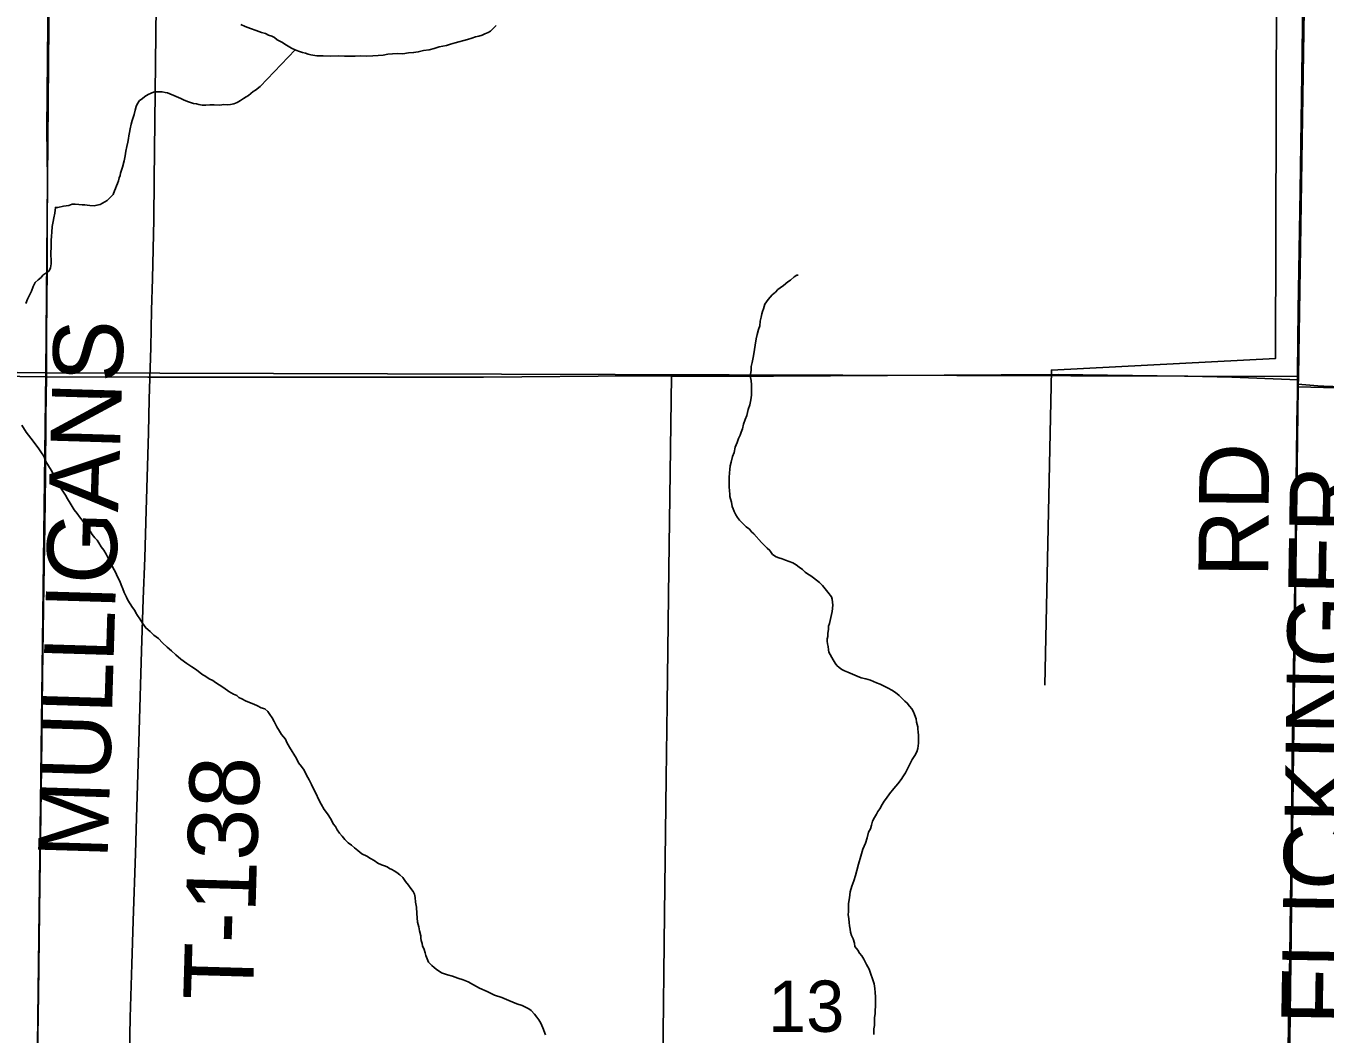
# Model space of a CAD drawing. Extents: x 2.4 to 73.1, y 4.5 to 25.6.
# Drawn here: x 45.586 to 46.115, y 23.349 to 23.76 of the extents above; entities that cross this region are included whole.
import ezdxf

# ---------------------------------------------------------------- set-up
doc = ezdxf.new("R2010")
doc.units = 0
for name, color, linetype in [('GM_X_Interchange_Ramps', 7, 'Continuous'), ('GM_X_Minor_River', 7, 'Continuous'), ('GM_X_Section', 7, 'Continuous'), ('GM_X_Section_Text', 7, 'Continuous'), ('GM_X_Township', 7, 'Continuous'), ('GM_X_Township_Road', 7, 'Continuous'), ('GM_X_Township_Road_Text', 7, 'Continuous')]:
    doc.layers.add(name, color=color, linetype=linetype)

msp = doc.modelspace()

# ---------------------------------------------------------------- linework, layer by layer
at = {"layer": 'GM_X_Interchange_Ramps'}
msp.add_lwpolyline([(46.10644, 23.77941), (46.10571, 23.73092), (46.10523, 23.69301), (46.10443, 23.64452), (46.10418, 23.61894), (46.10416, 23.61625), (46.10414, 23.61442), (46.1041, 23.61057), (46.10388, 23.59854), (46.10372, 23.58424), (46.1035, 23.5687), (46.10311, 23.54104), (46.10277, 23.51649), (46.10194, 23.46023), (46.10164, 23.43443), (46.10098, 23.38159), (46.10051, 23.35393), (46.10012, 23.33031)], dxfattribs=at)
at = {"layer": 'GM_X_Minor_River'}
for points in [[(46.09566, 23.82619), (46.09514, 23.62461), (46.00386, 23.61991), (46.00118, 23.49146)], [(45.67352, 23.76079), (45.67521, 23.75998), (45.67747, 23.75917), (45.67973, 23.75835), (45.68199, 23.75753), (45.6835, 23.75712), (45.68481, 23.75651), (45.68613, 23.7561), (45.68725, 23.7555), (45.68837, 23.75453), (45.69024, 23.75353), (45.69211, 23.75234), (45.69417, 23.75115), (45.69586, 23.75035), (45.69736, 23.74974), (45.69868, 23.74933), (45.69982, 23.74911), (45.70095, 23.7487), (45.70208, 23.74848), (45.70454, 23.74804), (45.70701, 23.74798), (45.71023, 23.7479), (45.71346, 23.74801), (45.71574, 23.74795), (45.71783, 23.74789), (45.72011, 23.74784), (45.72239, 23.74797), (45.72486, 23.74791), (45.72733, 23.74803), (45.72942, 23.74817), (45.73152, 23.74831), (45.73342, 23.74864), (45.73533, 23.74878), (45.73723, 23.74892), (45.73951, 23.74886), (45.7418, 23.74919), (45.74389, 23.74932), (45.7458, 23.74965), (45.7479, 23.75017), (45.75019, 23.75049), (45.75229, 23.75101), (45.75439, 23.75171), (45.75726, 23.75221), (45.75898, 23.75274), (45.76089, 23.75326), (45.76586, 23.75465), (45.76759, 23.75518), (45.76912, 23.75571), (45.77046, 23.75605), (45.7718, 23.7564), (45.77295, 23.75694), (45.77429, 23.75747), (45.77526, 23.75802), (45.77643, 23.75932), (45.7776, 23.76043)], [(45.69566, 23.75045), (45.68143, 23.73553), (45.67949, 23.73406), (45.67853, 23.73351), (45.67659, 23.73186), (45.67562, 23.73131), (45.67466, 23.73058), (45.67331, 23.72985), (45.67196, 23.72894), (45.67061, 23.7284), (45.66928, 23.72824), (45.66795, 23.72809), (45.66662, 23.72812), (45.6649, 23.72798), (45.66263, 23.72803), (45.66092, 23.72808), (45.6592, 23.72793), (45.65769, 23.72797), (45.65636, 23.72819), (45.65542, 23.72841), (45.65428, 23.72862), (45.65334, 23.72884), (45.65221, 23.72925), (45.65108, 23.72965), (45.65014, 23.73006), (45.64902, 23.73066), (45.6462, 23.73187), (45.64451, 23.73248), (45.64357, 23.73288), (45.64262, 23.7331), (45.64149, 23.73331), (45.64035, 23.73334), (45.63902, 23.73338), (45.63788, 23.73322), (45.63692, 23.73286), (45.63576, 23.73232), (45.63441, 23.73141), (45.63325, 23.73049), (45.63228, 23.72975), (45.63129, 23.72826), (45.63089, 23.72732), (45.63047, 23.72581), (45.63005, 23.72411), (45.62923, 23.72167), (45.62881, 23.72016), (45.62838, 23.71827), (45.62815, 23.71676), (45.62793, 23.71544), (45.62771, 23.7143), (45.62748, 23.71279), (45.62706, 23.71109), (45.62663, 23.70921), (45.62639, 23.70731), (45.62596, 23.70524), (45.62532, 23.70259), (45.6245, 23.70015), (45.62429, 23.6992), (45.62388, 23.69826), (45.62367, 23.69713), (45.62326, 23.696), (45.62285, 23.69506), (45.62245, 23.69394), (45.62204, 23.693), (45.62143, 23.69149), (45.62046, 23.69038), (45.61909, 23.68909), (45.6162, 23.68745), (45.61486, 23.6871), (45.61372, 23.68694), (45.61201, 23.68699), (45.61088, 23.68721), (45.60993, 23.68723), (45.60879, 23.68726), (45.60747, 23.68748), (45.60595, 23.68752), (45.60481, 23.68755), (45.60347, 23.68701), (45.60118, 23.68669), (45.59889, 23.68618), (45.59794, 23.68621), (45.59769, 23.68393), (45.59726, 23.68205), (45.59703, 23.68053), (45.5966, 23.67846), (45.59654, 23.67618), (45.59631, 23.67448), (45.59627, 23.67277), (45.59623, 23.67125), (45.59619, 23.66955), (45.59615, 23.66822), (45.59611, 23.6667), (45.59626, 23.66499), (45.59622, 23.66328), (45.59598, 23.66158), (45.59539, 23.66046), (45.59442, 23.65972), (45.59287, 23.65862), (45.59209, 23.65769)], [(45.88495, 23.63796), (45.88518, 23.63985), (45.88561, 23.64155), (45.88583, 23.64287), (45.88604, 23.64382), (45.88645, 23.64494), (45.88707, 23.64683), (45.88845, 23.64869), (45.89001, 23.65055), (45.89137, 23.65165), (45.89235, 23.65277), (45.89332, 23.6535), (45.89467, 23.65442), (45.89642, 23.65589), (45.89757, 23.65662), (45.89894, 23.65792), (45.90009, 23.65865), (45.90066, 23.65863)], [(45.59209, 23.65769), (45.59092, 23.65677), (45.58976, 23.65566), (45.58895, 23.65397), (45.58815, 23.6521), (45.58734, 23.65041), (45.58655, 23.64891), (45.58593, 23.64703)], [(45.92465, 23.49515), (45.92277, 23.49595), (45.92089, 23.49676), (45.91957, 23.49736), (45.91845, 23.49796), (45.91733, 23.49875), (45.9164, 23.49953), (45.91566, 23.5005), (45.91494, 23.50185), (45.91312, 23.50493), (45.91295, 23.50588), (45.9128, 23.50722), (45.91263, 23.50836), (45.91247, 23.5095), (45.9125, 23.51045), (45.91271, 23.5114), (45.91274, 23.51272), (45.91297, 23.51424), (45.913, 23.51556), (45.91341, 23.51669), (45.91363, 23.51783), (45.91426, 23.52028), (45.91449, 23.5216), (45.91474, 23.52406), (45.91458, 23.5254), (45.91442, 23.52654), (45.91426, 23.52749), (45.91278, 23.52943), (45.91168, 23.53078), (45.91057, 23.53214), (45.90927, 23.53331), (45.90816, 23.53429), (45.90685, 23.53527), (45.90574, 23.53606), (45.90442, 23.53685), (45.90349, 23.53764), (45.90238, 23.53861), (45.90108, 23.5396), (45.89977, 23.54058), (45.89846, 23.54137), (45.89696, 23.54198), (45.89545, 23.5424), (45.89413, 23.543), (45.89281, 23.54341), (45.89169, 23.54382), (45.89019, 23.54481), (45.88909, 23.54636), (45.88798, 23.54733), (45.88686, 23.5485), (45.88575, 23.54967), (45.88261, 23.55316), (45.88168, 23.55395), (45.88076, 23.55511), (45.87946, 23.55609), (45.87816, 23.55726), (45.87668, 23.55882), (45.87594, 23.55979), (45.87521, 23.56095), (45.87449, 23.56229), (45.87414, 23.56344), (45.87378, 23.5644), (45.87344, 23.56612), (45.8731, 23.56745), (45.87274, 23.56841), (45.87277, 23.56936), (45.87261, 23.57069), (45.87246, 23.57241), (45.87251, 23.5743), (45.87256, 23.5762), (45.87261, 23.5781), (45.87283, 23.57942), (45.87287, 23.58094), (45.87329, 23.58245), (45.87391, 23.58471), (45.87453, 23.5864), (45.87496, 23.58848), (45.87577, 23.59036), (45.87638, 23.59205), (45.87698, 23.59336), (45.87739, 23.59468), (45.878, 23.59599), (45.87842, 23.59788), (45.87904, 23.59976), (45.87965, 23.60146), (45.88029, 23.60391), (45.8809, 23.60579), (45.88134, 23.60787), (45.88157, 23.60976), (45.88163, 23.61204), (45.88168, 23.61393), (45.88153, 23.61565), (45.88119, 23.61698), (45.88122, 23.61831), (45.88145, 23.61982), (45.88149, 23.62134), (45.88191, 23.62304), (45.88236, 23.62569), (45.88348, 23.63268), (45.88391, 23.63438), (45.88453, 23.63645), (45.88495, 23.63796)], [(45.58421, 23.59755), (45.58603, 23.59466), (45.58787, 23.59214), (45.58971, 23.58982), (45.59118, 23.58788), (45.59228, 23.58615), (45.59319, 23.58479), (45.59409, 23.58268), (45.59518, 23.58095), (45.59628, 23.57921), (45.59736, 23.57709), (45.59844, 23.5746), (45.5999, 23.57228), (45.601, 23.57055), (45.6021, 23.569), (45.60282, 23.56746), (45.60391, 23.56573), (45.60483, 23.56438), (45.60556, 23.56303), (45.60685, 23.56148), (45.60776, 23.56013), (45.60887, 23.55877), (45.6096, 23.55761), (45.61052, 23.55645), (45.61125, 23.55548), (45.61217, 23.55432), (45.6129, 23.55297), (45.61401, 23.55161), (45.61493, 23.55064), (45.61566, 23.54948), (45.61657, 23.54794), (45.61768, 23.54659), (45.61858, 23.54485), (45.61949, 23.54331), (45.6204, 23.54158), (45.6213, 23.53947), (45.62239, 23.53754), (45.62329, 23.53562), (45.62419, 23.53389), (45.62473, 23.53236), (45.62545, 23.53082), (45.62598, 23.52929), (45.62688, 23.52737), (45.62742, 23.52621), (45.62943, 23.52313), (45.63035, 23.52196), (45.63071, 23.52101), (45.63144, 23.51985), (45.63235, 23.5185), (45.63345, 23.51676), (45.63473, 23.51483), (45.6366, 23.51345), (45.63808, 23.5119), (45.63994, 23.51052), (45.64161, 23.50877), (45.64346, 23.50701), (45.64532, 23.50545), (45.64699, 23.50389), (45.64904, 23.50213), (45.65146, 23.50036), (45.65351, 23.49898), (45.65538, 23.49779), (45.65762, 23.49602), (45.6593, 23.49503), (45.66061, 23.49405), (45.66211, 23.49344), (45.66323, 23.49266), (45.66473, 23.49167), (45.6666, 23.49048), (45.66865, 23.48891), (45.67052, 23.48791), (45.67183, 23.48731), (45.67276, 23.48653), (45.67389, 23.48593), (45.67539, 23.48513), (45.67708, 23.48452), (45.67877, 23.48372), (45.68028, 23.48311), (45.68177, 23.48231), (45.68328, 23.4819), (45.68458, 23.48072), (45.68531, 23.47957)], [(45.93142, 23.34916), (45.93144, 23.35011), (45.93148, 23.35144), (45.9317, 23.35276), (45.93173, 23.35409), (45.93178, 23.35599), (45.93201, 23.35769), (45.93205, 23.35902), (45.93209, 23.36054), (45.93211, 23.36148), (45.93214, 23.36262), (45.93219, 23.36452), (45.93204, 23.36623), (45.93189, 23.36795), (45.93156, 23.36985), (45.92962, 23.37579), (45.92853, 23.37771), (45.92744, 23.37983), (45.92653, 23.38118), (45.92561, 23.38235), (45.92488, 23.3835), (45.92378, 23.38505), (45.92362, 23.38638), (45.92309, 23.38811), (45.92237, 23.38945), (45.92202, 23.39079), (45.92186, 23.39212), (45.92152, 23.39346), (45.92136, 23.39479), (45.92121, 23.39632), (45.92106, 23.39803), (45.92109, 23.39917), (45.92113, 23.40088), (45.92118, 23.40258), (45.92161, 23.40485), (45.92187, 23.40731), (45.92249, 23.40958), (45.92331, 23.41183), (45.92393, 23.41391), (45.92455, 23.41598), (45.92519, 23.41862), (45.92622, 23.42182), (45.92705, 23.42465), (45.92806, 23.42709), (45.92869, 23.42935), (45.92932, 23.43162), (45.93011, 23.43293), (45.93052, 23.43443), (45.93095, 23.43613), (45.93174, 23.43763), (45.93254, 23.43894), (45.93314, 23.44006), (45.93392, 23.44118), (45.93492, 23.44287), (45.93571, 23.44417), (45.93669, 23.44548), (45.93787, 23.44716), (45.93964, 23.44939), (45.9412, 23.45125), (45.94258, 23.45311), (45.94357, 23.45461), (45.94436, 23.45573), (45.94715, 23.46116), (45.94814, 23.46284), (45.94894, 23.46434), (45.94936, 23.46566), (45.9496, 23.46793), (45.94965, 23.46983), (45.94968, 23.47097), (45.94953, 23.47249), (45.94937, 23.47363), (45.94939, 23.47458), (45.94887, 23.4765), (45.94871, 23.47783), (45.948, 23.47955), (45.94764, 23.4807), (45.94691, 23.48186), (45.94599, 23.48302), (45.94507, 23.48419), (45.94414, 23.48497), (45.94266, 23.48652), (45.94173, 23.48731), (45.94024, 23.48848), (45.93875, 23.48947), (45.93725, 23.49027), (45.93538, 23.49127), (45.93406, 23.49187), (45.93256, 23.49248), (45.93011, 23.49349), (45.92823, 23.49411), (45.92634, 23.49453), (45.92465, 23.49515)], [(45.68531, 23.47957), (45.68623, 23.47821), (45.68714, 23.47667), (45.68823, 23.47455), (45.68932, 23.47282), (45.69005, 23.47147), (45.69171, 23.46953), (45.69224, 23.46819), (45.69334, 23.46626), (45.69626, 23.46163), (45.69698, 23.45991), (45.69826, 23.45835), (45.69937, 23.45681), (45.70027, 23.45489), (45.70136, 23.45296), (45.70226, 23.45104), (45.70317, 23.44931), (45.70425, 23.44719), (45.70515, 23.44508), (45.70624, 23.44296), (45.70751, 23.44084), (45.7088, 23.4391), (45.71026, 23.43678), (45.71117, 23.43505), (45.71208, 23.43389), (45.71281, 23.43254), (45.71373, 23.43119), (45.71484, 23.43002), (45.71594, 23.42867), (45.71724, 23.42731), (45.71854, 23.42632), (45.71984, 23.42515), (45.72115, 23.42417), (45.72282, 23.4228), (45.72489, 23.4218), (45.72638, 23.42081), (45.72788, 23.42001), (45.72938, 23.41902), (45.73087, 23.41823), (45.732, 23.41782), (45.73313, 23.41741), (45.73407, 23.41682), (45.73501, 23.41641), (45.73594, 23.41582), (45.73707, 23.41522), (45.73837, 23.41424), (45.73948, 23.41307), (45.74058, 23.41153), (45.74187, 23.40997), (45.74279, 23.40862), (45.74371, 23.40746), (45.74425, 23.40631), (45.7446, 23.40497), (45.74474, 23.40307), (45.74507, 23.40097), (45.74519, 23.3985), (45.74548, 23.39488), (45.746, 23.39297), (45.74635, 23.39144), (45.74686, 23.38934), (45.74684, 23.38839), (45.747, 23.38744), (45.74736, 23.38629), (45.74752, 23.38534), (45.74824, 23.3838), (45.74859, 23.38246), (45.74894, 23.38132), (45.74948, 23.37997), (45.75001, 23.37863), (45.75131, 23.37727), (45.75224, 23.37648), (45.75317, 23.3757), (45.75522, 23.37432), (45.75767, 23.3735), (45.75974, 23.37288), (45.762, 23.37206), (45.76408, 23.37144), (45.76615, 23.37063), (45.76839, 23.36943), (45.77083, 23.36804), (45.77383, 23.36663), (45.77684, 23.36523), (45.77985, 23.3642), (45.78267, 23.36299), (45.78605, 23.36158), (45.78813, 23.36096), (45.78982, 23.36015), (45.79094, 23.35955), (45.79187, 23.35896), (45.79316, 23.35741), (45.79408, 23.35625), (45.79501, 23.35509), (45.79573, 23.35374), (45.79663, 23.35182), (45.7977, 23.34894)]]:
    msp.add_lwpolyline(points, dxfattribs=at)
at = {"layer": 'GM_X_Section'}
for points in [[(45.59842, 24.12263), (45.59404, 23.61882), (45.09066, 23.62471), (45.09554, 24.12567)], [(46.11226, 24.11841), (46.10453, 23.61732), (45.59404, 23.61882), (45.59842, 24.12263)], [(46.11226, 24.11841), (46.63407, 24.10605), (46.62129, 23.59958), (46.10444, 23.61316), (46.10453, 23.61732)], [(45.59404, 23.61882), (45.58777, 23.11486), (45.07948, 23.12142), (45.09066, 23.62471)], [(46.10453, 23.61732), (46.10444, 23.61316), (46.09804, 23.11224), (45.58777, 23.11486), (45.59404, 23.61882)], [(46.62129, 23.59958), (46.61033, 23.09857), (46.09804, 23.11224), (46.10444, 23.61316)]]:
    msp.add_lwpolyline(points, close=True, dxfattribs=at)
at = {"layer": 'GM_X_Township'}
msp.add_lwpolyline([(46.10644, 23.77941), (46.10571, 23.73092), (46.10523, 23.69301), (46.10443, 23.64452), (46.10418, 23.61894), (46.10416, 23.61625), (46.10414, 23.61442), (46.1041, 23.61057), (46.10388, 23.59854), (46.10372, 23.58424), (46.1035, 23.5687), (46.10311, 23.54104), (46.10277, 23.51649), (46.10194, 23.46023), (46.10164, 23.43443), (46.10098, 23.38159), (46.10051, 23.35393), (46.10012, 23.33031)], dxfattribs=at)
at = {"layer": 'GM_X_Township_Road'}
msp.add_line((46.10426, 23.61414), (46.10427, 23.61597), dxfattribs=at)
for points in [[(45.59431, 23.61715), (45.5943, 23.63451), (45.59456, 23.66107), (45.59465, 23.67848), (45.59466, 23.69743), (45.59448, 23.71815), (45.59473, 23.74651), (45.59481, 23.76112), (45.59508, 23.79717), (45.59524, 23.82452), (45.59532, 23.85094), (45.59539, 23.86648), (45.59549, 23.88202), (45.59585, 23.91216), (45.59607, 23.92926), (45.59638, 23.9507), (45.59675, 23.98676), (45.59704, 24.00882), (45.59755, 24.05048), (45.59778, 24.0685), (45.59796, 24.08777), (45.59849, 24.12082)], [(45.62828, 23.34462), (45.62833, 23.34891), (45.62842, 23.35607), (45.6291, 23.37782), (45.62962, 23.39553), (45.63053, 23.42286), (45.63093, 23.43747), (45.63207, 23.47288), (45.63302, 23.50551), (45.63372, 23.52663), (45.63433, 23.5434), (45.63492, 23.56267), (45.63589, 23.59435), (45.63621, 23.60803), (45.63677, 23.62915), (45.63712, 23.64438), (45.63757, 23.65711), (45.63806, 23.68134), (45.63819, 23.69751), (45.63888, 23.75687), (45.63994, 23.84664)], [(46.10427, 23.61597), (46.10429, 23.61867), (46.10454, 23.64424), (46.10534, 23.69273), (46.10583, 23.73065), (46.10655, 23.77913), (46.10708, 23.8068), (46.10756, 23.8312)], [(45.09038, 23.62289), (45.12259, 23.62252), (45.14434, 23.62218), (45.16112, 23.62209), (45.19283, 23.62174), (45.20432, 23.6217), (45.23074, 23.6213), (45.24846, 23.6211), (45.26368, 23.62082), (45.28513, 23.6207), (45.3103, 23.62039), (45.33548, 23.62011), (45.35226, 23.61994), (45.36563, 23.61976), (45.37868, 23.61976), (45.44456, 23.61908), (45.47875, 23.61864), (45.51791, 23.61817), (45.59431, 23.61715)], [(45.5871, 23.11394), (45.58715, 23.1175), (45.58751, 23.14361), (45.58778, 23.16319), (45.58821, 23.17997), (45.58877, 23.21292), (45.58918, 23.23841), (45.58967, 23.26888), (45.59008, 23.30246), (45.59034, 23.3211), (45.59056, 23.33105), (45.5908, 23.34815), (45.59102, 23.36555), (45.59166, 23.41032), (45.59227, 23.45819), (45.59265, 23.49518), (45.59324, 23.53186), (45.59362, 23.55672), (45.59394, 23.57692), (45.59408, 23.60086), (45.59431, 23.61715)], [(45.59431, 23.61715), (45.63567, 23.61712), (45.6767, 23.61703), (45.73825, 23.61699), (45.77245, 23.61709), (45.83469, 23.61761), (45.84906, 23.61746)], [(45.84219, 23.11387), (45.84227, 23.11606), (45.84284, 23.15648), (45.84374, 23.21741), (45.84465, 23.28828), (45.84547, 23.3377), (45.84622, 23.39831), (45.84685, 23.45364), (45.84724, 23.48379), (45.84796, 23.53881), (45.84906, 23.61746)], [(45.84906, 23.61746), (45.86819, 23.61741), (45.87721, 23.61745), (45.89058, 23.61746), (46.00653, 23.61814), (46.04694, 23.61754), (46.05938, 23.61744), (46.0774, 23.617), (46.10105, 23.6161), (46.10427, 23.61597)], [(46.10077, 23.3617), (46.1011, 23.38131), (46.10176, 23.43416), (46.10205, 23.45995), (46.10289, 23.51621), (46.10322, 23.54076), (46.10362, 23.56843), (46.10383, 23.58397), (46.104, 23.59827), (46.10422, 23.61029), (46.10426, 23.61414)], [(46.10426, 23.61414), (46.10919, 23.61375), (46.11239, 23.6135), (46.11487, 23.61335), (46.13289, 23.61268), (46.16707, 23.6118), (46.19286, 23.61102), (46.23948, 23.60993), (46.26744, 23.60913), (46.27832, 23.60891), (46.30504, 23.60815), (46.34451, 23.60721), (46.39082, 23.60619), (46.43681, 23.60517), (46.49679, 23.60358), (46.52196, 23.60305), (46.55086, 23.60225), (46.57355, 23.60179), (46.60556, 23.60124), (46.62182, 23.60083)], [(46.09713, 23.11357), (46.09729, 23.12677), (46.0975, 23.1451), (46.09767, 23.15722), (46.09806, 23.17525), (46.09834, 23.1998), (46.09861, 23.22436), (46.09888, 23.24176), (46.09949, 23.27471), (46.09977, 23.29802), (46.10024, 23.33003), (46.10063, 23.35365), (46.10077, 23.3617)]]:
    msp.add_lwpolyline(points, dxfattribs=at)

# ---------------------------------------------------------------- texts
at = {"layer": 'GM_X_Section_Text'}
msp.add_text('13', height=0.020928, rotation=0, dxfattribs=at).set_placement((45.88832, 23.35021))
at = {"layer": 'GM_X_Township_Road_Text'}
for s, rotation, p in [('MULLIGANS', 88.2606, (45.61919, 23.42051)), ('RD', 89.5063, (46.09213, 23.53527)), ('FLICKINGER', 89.0774, (46.12586, 23.35282)), ('T-138', 88.3347, (45.67842, 23.36282))]:
    msp.add_text(s, height=0.028409, rotation=rotation, dxfattribs=at).set_placement(p)

doc.saveas('drawing.dxf')
